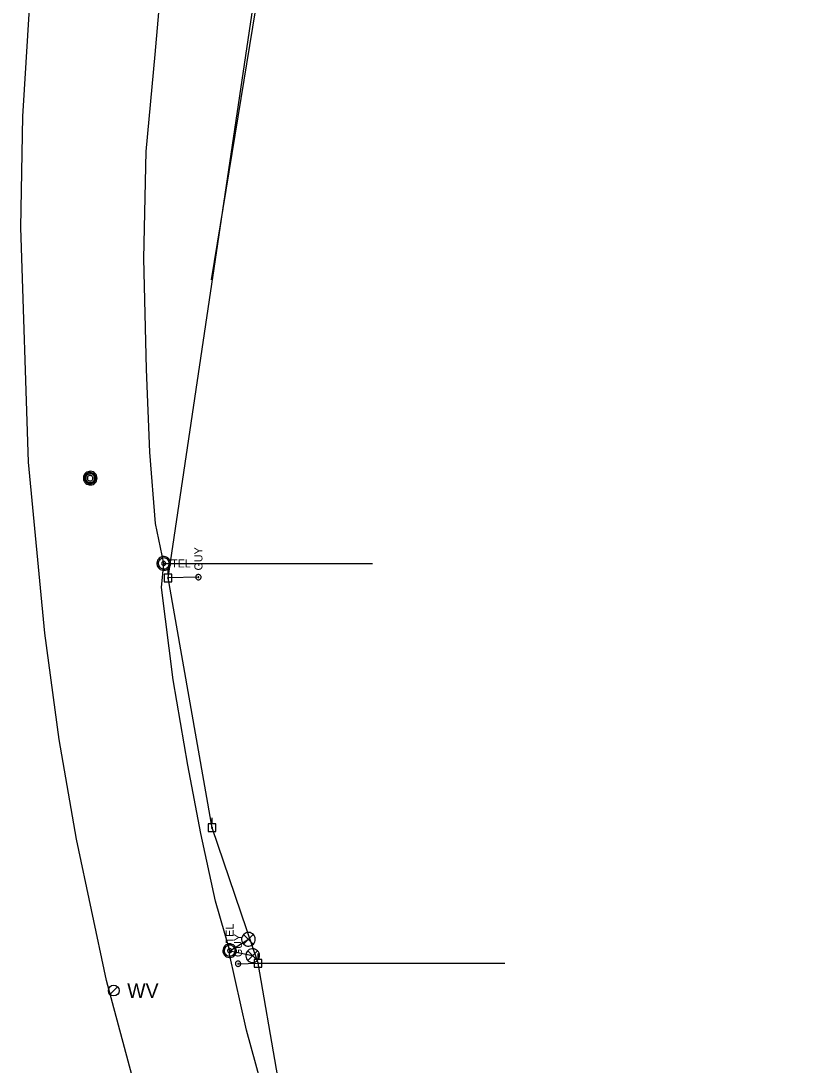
# Model space of a CAD drawing. Extents: x 600849 to 606371, y 330010 to 403088.
# Drawn here: x 602187 to 602565, y 354673 to 355175 of the extents above; entities that cross this region are included whole.
import ezdxf

# ---------------------------------------------------------------- set-up
doc = ezdxf.new("R2010")
doc.units = 0
for name, color, linetype in [('E_SIG', 7, 'Continuous'), ('E_UTL_EGuyWire', 7, 'Continuous'), ('E_UTL_EPowerPole', 7, 'Continuous'), ('E_UTL_FO_UG', 7, 'Continuous'), ('E_UTL_MH', 7, 'Continuous'), ('E_UTL_Overhead', 7, 'Continuous'), ('E_UTL_T_MH', 7, 'Continuous'), ('E_UTL_T_UG', 7, 'Continuous'), ('E_UTL_W', 7, 'Continuous'), ('E_UTL_W_UG', 7, 'Continuous')]:
    doc.layers.add(name, color=color, linetype=linetype)

msp = doc.modelspace()

# ---------------------------------------------------------------- linework, layer by layer
at = {"layer": 'E_SIG'}
for points in [[(602299.36, 354733.22), (602299.3, 354733.85), (602299.12, 354734.45), (602298.84, 354735.01), (602298.45, 354735.5), (602297.97, 354735.91), (602297.43, 354736.23), (602296.84, 354736.43), (602296.22, 354736.52), (602295.59, 354736.49), (602294.98, 354736.34), (602294.41, 354736.08), (602293.9, 354735.72), (602293.47, 354735.26), (602293.13, 354734.74), (602292.89, 354734.15), (602292.78, 354733.54), (602292.78, 354732.91), (602292.89, 354732.29), (602293.13, 354731.71), (602293.47, 354731.18), (602293.9, 354730.73), (602294.41, 354730.37), (602294.98, 354730.11), (602295.59, 354729.96), (602296.22, 354729.93), (602296.84, 354730.02), (602297.43, 354730.22), (602297.97, 354730.54), (602298.45, 354730.95), (602298.84, 354731.44), (602299.12, 354732), (602299.3, 354732.6), (602299.36, 354733.22)], [(602298.32, 354735.56), (602293.71, 354730.9)], [(602293.71, 354735.51), (602298.37, 354730.86)], [(602301.39, 354725.39), (602301.33, 354726.01), (602301.15, 354726.61), (602300.86, 354727.17), (602300.47, 354727.66), (602300, 354728.07), (602299.46, 354728.39), (602298.86, 354728.59), (602298.24, 354728.68), (602297.62, 354728.65), (602297.01, 354728.5), (602296.44, 354728.24), (602295.92, 354727.88), (602295.49, 354727.43), (602295.15, 354726.9), (602294.92, 354726.32), (602294.8, 354725.7), (602294.8, 354725.07), (602294.92, 354724.46), (602295.15, 354723.87), (602295.49, 354723.35), (602295.92, 354722.89), (602296.44, 354722.53), (602297.01, 354722.27), (602297.62, 354722.12), (602298.24, 354722.09), (602298.86, 354722.18), (602299.46, 354722.38), (602300, 354722.7), (602300.47, 354723.11), (602300.86, 354723.6), (602301.15, 354724.16), (602301.33, 354724.76), (602301.39, 354725.39)], [(602300.35, 354727.72), (602295.74, 354723.06)], [(602295.74, 354727.67), (602300.39, 354723.02)]]:
    msp.add_lwpolyline(points, dxfattribs=at)
at = {"layer": 'E_UTL_EGuyWire'}
for p, q in [((602272.01, 354907.42), (602257.42, 354907.01)), ((602291.07, 354721.46), (602300.73, 354721.7))]:
    msp.add_line(p, q, dxfattribs=at)
for points in [[(602272.01, 354908.7), (602271.77, 354908.68), (602271.53, 354908.61), (602271.32, 354908.5), (602271.13, 354908.35), (602270.97, 354908.16), (602270.84, 354907.95), (602270.76, 354907.72), (602270.73, 354907.48), (602270.74, 354907.24), (602270.8, 354907), (602270.9, 354906.78), (602271.04, 354906.58), (602271.22, 354906.41), (602271.42, 354906.28), (602271.65, 354906.19), (602271.89, 354906.14), (602272.13, 354906.14), (602272.37, 354906.19), (602272.6, 354906.28), (602272.8, 354906.41), (602272.98, 354906.58), (602273.12, 354906.78), (602273.22, 354907), (602273.28, 354907.24), (602273.29, 354907.48), (602273.26, 354907.72), (602273.18, 354907.95), (602273.06, 354908.16), (602272.9, 354908.35), (602272.71, 354908.5), (602272.49, 354908.61), (602272.25, 354908.68), (602272.01, 354908.7)], [(602272.01, 354907.58), (602271.98, 354907.58), (602271.95, 354907.57), (602271.92, 354907.55), (602271.9, 354907.54), (602271.88, 354907.51), (602271.87, 354907.49), (602271.86, 354907.46), (602271.85, 354907.43), (602271.85, 354907.4), (602271.86, 354907.37), (602271.87, 354907.34), (602271.89, 354907.31), (602271.91, 354907.29), (602271.94, 354907.28), (602271.97, 354907.27), (602272, 354907.26), (602272.03, 354907.26), (602272.06, 354907.27), (602272.08, 354907.28), (602272.11, 354907.29), (602272.13, 354907.31), (602272.15, 354907.34), (602272.16, 354907.37), (602272.17, 354907.4), (602272.17, 354907.43), (602272.17, 354907.46), (602272.16, 354907.49), (602272.14, 354907.51), (602272.12, 354907.54), (602272.1, 354907.55), (602272.07, 354907.57), (602272.04, 354907.58), (602272.01, 354907.58)], [(602291.07, 354722.74), (602290.83, 354722.72), (602290.59, 354722.65), (602290.38, 354722.54), (602290.19, 354722.39), (602290.03, 354722.2), (602289.9, 354721.99), (602289.82, 354721.76), (602289.79, 354721.52), (602289.8, 354721.28), (602289.86, 354721.04), (602289.96, 354720.82), (602290.1, 354720.62), (602290.28, 354720.45), (602290.48, 354720.32), (602290.71, 354720.23), (602290.95, 354720.18), (602291.19, 354720.18), (602291.43, 354720.23), (602291.66, 354720.32), (602291.86, 354720.45), (602292.04, 354720.62), (602292.18, 354720.82), (602292.28, 354721.04), (602292.34, 354721.28), (602292.35, 354721.52), (602292.32, 354721.76), (602292.24, 354721.99), (602292.12, 354722.2), (602291.96, 354722.39), (602291.77, 354722.54), (602291.55, 354722.65), (602291.31, 354722.72), (602291.07, 354722.74)], [(602291.07, 354721.62), (602291.04, 354721.62), (602291.01, 354721.61), (602290.98, 354721.59), (602290.96, 354721.57), (602290.94, 354721.55), (602290.93, 354721.53), (602290.92, 354721.5), (602290.91, 354721.47), (602290.91, 354721.44), (602290.92, 354721.41), (602290.93, 354721.38), (602290.95, 354721.35), (602290.97, 354721.33), (602291, 354721.32), (602291.03, 354721.3), (602291.06, 354721.3), (602291.09, 354721.3), (602291.12, 354721.3), (602291.14, 354721.32), (602291.17, 354721.33), (602291.19, 354721.35), (602291.21, 354721.38), (602291.22, 354721.41), (602291.23, 354721.44), (602291.23, 354721.47), (602291.23, 354721.5), (602291.22, 354721.53), (602291.2, 354721.55), (602291.18, 354721.57), (602291.16, 354721.59), (602291.13, 354721.61), (602291.1, 354721.62), (602291.07, 354721.62)]]:
    msp.add_lwpolyline(points, dxfattribs=at)
at = {"layer": 'E_UTL_EPowerPole'}
for points in [[(602259.23, 354908.85), (602255.54, 354908.85)], [(602255.54, 354908.85), (602255.54, 354905.16)], [(602257.66, 354907.01), (602257.65, 354907.05), (602257.64, 354907.1), (602257.62, 354907.14), (602257.59, 354907.17), (602257.56, 354907.2), (602257.52, 354907.23), (602257.48, 354907.24), (602257.43, 354907.25), (602257.39, 354907.25), (602257.34, 354907.23), (602257.3, 354907.22), (602257.26, 354907.19), (602257.23, 354907.16), (602257.21, 354907.12), (602257.19, 354907.08), (602257.18, 354907.03), (602257.18, 354906.99), (602257.19, 354906.94), (602257.21, 354906.9), (602257.23, 354906.86), (602257.26, 354906.83), (602257.3, 354906.8), (602257.34, 354906.78), (602257.39, 354906.77), (602257.43, 354906.77), (602257.48, 354906.78), (602257.52, 354906.79), (602257.56, 354906.81), (602257.59, 354906.84), (602257.62, 354906.88), (602257.64, 354906.92), (602257.65, 354906.96), (602257.66, 354907.01)], [(602257.39, 354908.85), (602257.39, 354911.76)], [(602259.23, 354905.16), (602259.23, 354908.85)], [(602255.54, 354905.16), (602259.23, 354905.16)], [(602278.56, 354788.7), (602278.56, 354791.61)], [(602280.41, 354788.7), (602276.72, 354788.7)], [(602276.72, 354788.7), (602276.72, 354785.01)], [(602278.83, 354786.86), (602278.83, 354786.9), (602278.82, 354786.95), (602278.8, 354786.99), (602278.77, 354787.02), (602278.73, 354787.05), (602278.69, 354787.08), (602278.65, 354787.09), (602278.61, 354787.1), (602278.56, 354787.1), (602278.52, 354787.08), (602278.48, 354787.07), (602278.44, 354787.04), (602278.41, 354787.01), (602278.38, 354786.97), (602278.37, 354786.93), (602278.36, 354786.88), (602278.36, 354786.84), (602278.37, 354786.79), (602278.38, 354786.75), (602278.41, 354786.71), (602278.44, 354786.68), (602278.48, 354786.65), (602278.52, 354786.63), (602278.56, 354786.62), (602278.61, 354786.62), (602278.65, 354786.63), (602278.69, 354786.64), (602278.73, 354786.67), (602278.77, 354786.69), (602278.8, 354786.73), (602278.82, 354786.77), (602278.83, 354786.81), (602278.83, 354786.86)], [(602280.41, 354785.01), (602280.41, 354788.7)], [(602276.72, 354785.01), (602280.41, 354785.01)], [(602300.7, 354723.54), (602300.7, 354726.45)], [(602302.54, 354723.54), (602298.85, 354723.54)], [(602298.85, 354723.54), (602298.85, 354719.85)], [(602300.97, 354721.7), (602300.96, 354721.75), (602300.95, 354721.79), (602300.93, 354721.83), (602300.9, 354721.86), (602300.87, 354721.89), (602300.83, 354721.92), (602300.79, 354721.93), (602300.74, 354721.94), (602300.7, 354721.94), (602300.65, 354721.93), (602300.61, 354721.91), (602300.57, 354721.88), (602300.54, 354721.85), (602300.52, 354721.81), (602300.5, 354721.77), (602300.49, 354721.72), (602300.49, 354721.68), (602300.5, 354721.63), (602300.52, 354721.59), (602300.54, 354721.55), (602300.57, 354721.52), (602300.61, 354721.49), (602300.65, 354721.48), (602300.7, 354721.46), (602300.74, 354721.46), (602300.79, 354721.47), (602300.83, 354721.48), (602300.87, 354721.51), (602300.9, 354721.54), (602300.93, 354721.57), (602300.95, 354721.61), (602300.96, 354721.66), (602300.97, 354721.7)], [(602302.54, 354719.85), (602302.54, 354723.54)], [(602298.85, 354719.85), (602302.54, 354719.85)]]:
    msp.add_lwpolyline(points, dxfattribs=at)
at = {"layer": 'E_UTL_FO_UG'}
for points in [[(602255.39, 354914), (602355.79, 354914)], [(602287.04, 354727.74), (602296.06, 354733.22)], [(602287.04, 354727.74), (602298.09, 354725.39)]]:
    msp.add_lwpolyline(points, dxfattribs=at)
at = {"layer": 'E_UTL_MH'}
for points in [[(602223.3, 354955.04), (602223.24, 354955.66), (602223.06, 354956.26), (602222.77, 354956.82), (602222.38, 354957.31), (602221.91, 354957.72), (602221.37, 354958.04), (602220.77, 354958.24), (602220.15, 354958.33), (602219.53, 354958.3), (602218.92, 354958.15), (602218.35, 354957.89), (602217.84, 354957.53), (602217.4, 354957.08), (602217.06, 354956.55), (602216.83, 354955.97), (602216.71, 354955.35), (602216.71, 354954.72), (602216.83, 354954.11), (602217.06, 354953.52), (602217.4, 354953), (602217.84, 354952.54), (602218.35, 354952.18), (602218.92, 354951.92), (602219.53, 354951.77), (602220.15, 354951.74), (602220.77, 354951.83), (602221.37, 354952.03), (602221.91, 354952.35), (602222.38, 354952.76), (602222.77, 354953.25), (602223.06, 354953.81), (602223.24, 354954.41), (602223.3, 354955.04)], [(602222.68, 354955.03), (602222.63, 354955.54), (602222.49, 354956.03), (602222.26, 354956.48), (602221.94, 354956.88), (602221.56, 354957.21), (602221.12, 354957.47), (602220.64, 354957.63), (602220.13, 354957.71), (602219.62, 354957.68), (602219.13, 354957.56), (602218.67, 354957.35), (602218.25, 354957.05), (602217.9, 354956.69), (602217.62, 354956.26), (602217.44, 354955.79), (602217.34, 354955.29), (602217.34, 354954.78), (602217.44, 354954.28), (602217.62, 354953.81), (602217.9, 354953.38), (602218.25, 354953.01), (602218.67, 354952.71), (602219.13, 354952.5), (602219.62, 354952.38), (602220.13, 354952.36), (602220.64, 354952.43), (602221.12, 354952.6), (602221.56, 354952.85), (602221.94, 354953.18), (602222.26, 354953.58), (602222.49, 354954.04), (602222.63, 354954.53), (602222.68, 354955.03)], [(602222.12, 354955), (602222.08, 354955.41), (602221.97, 354955.79), (602221.78, 354956.15), (602221.53, 354956.47), (602221.22, 354956.74), (602220.87, 354956.94), (602220.49, 354957.07), (602220.09, 354957.13), (602219.69, 354957.11), (602219.29, 354957.02), (602218.92, 354956.85), (602218.59, 354956.61), (602218.32, 354956.32), (602218.1, 354955.98), (602217.95, 354955.6), (602217.87, 354955.21), (602217.87, 354954.8), (602217.95, 354954.4), (602218.1, 354954.03), (602218.32, 354953.69), (602218.59, 354953.39), (602218.92, 354953.16), (602219.29, 354952.99), (602219.69, 354952.9), (602220.09, 354952.88), (602220.49, 354952.93), (602220.87, 354953.07), (602221.22, 354953.27), (602221.53, 354953.53), (602221.78, 354953.85), (602221.97, 354954.21), (602222.08, 354954.6), (602222.12, 354955)], [(602221.26, 354954.99), (602221.24, 354955.24), (602221.17, 354955.48), (602221.05, 354955.71), (602220.89, 354955.91), (602220.7, 354956.07), (602220.48, 354956.2), (602220.24, 354956.28), (602219.99, 354956.32), (602219.74, 354956.31), (602219.49, 354956.25), (602219.26, 354956.14), (602219.06, 354955.99), (602218.88, 354955.81), (602218.75, 354955.6), (602218.65, 354955.36), (602218.6, 354955.11), (602218.6, 354954.86), (602218.65, 354954.61), (602218.75, 354954.38), (602218.88, 354954.16), (602219.06, 354953.98), (602219.26, 354953.83), (602219.49, 354953.73), (602219.74, 354953.67), (602219.99, 354953.66), (602220.24, 354953.69), (602220.48, 354953.78), (602220.7, 354953.9), (602220.89, 354954.07), (602221.05, 354954.27), (602221.17, 354954.49), (602221.24, 354954.74), (602221.26, 354954.99)]]:
    msp.add_lwpolyline(points, dxfattribs=at)
at = {"layer": 'E_UTL_Overhead'}
for points in [[(602564.68, 353944.62), (602493.86, 354130.23), (602437.69, 354279.84), (602377.58, 354448.35), (602318.36, 354619.69), (602300.73, 354721.7), (602278.59, 354786.86), (602257.42, 354907.01), (602299.46, 355189.8), (602320.99, 355319.4), (602218, 355394.92), (602339.56, 355565.71)], [(602300.73, 354721.7), (602419.27, 354721.7)]]:
    msp.add_lwpolyline(points, dxfattribs=at)
at = {"layer": 'E_UTL_T_MH'}
for points in [[(602258.64, 354914), (602258.58, 354914.63), (602258.4, 354915.23), (602258.12, 354915.79), (602257.73, 354916.28), (602257.26, 354916.69), (602256.71, 354917.01), (602256.12, 354917.21), (602255.5, 354917.3), (602254.87, 354917.27), (602254.26, 354917.12), (602253.69, 354916.86), (602253.18, 354916.5), (602252.75, 354916.04), (602252.41, 354915.52), (602252.17, 354914.93), (602252.06, 354914.32), (602252.06, 354913.69), (602252.17, 354913.07), (602252.41, 354912.49), (602252.75, 354911.96), (602253.18, 354911.51), (602253.69, 354911.15), (602254.26, 354910.89), (602254.87, 354910.74), (602255.5, 354910.71), (602256.12, 354910.8), (602256.71, 354911), (602257.26, 354911.32), (602257.73, 354911.73), (602258.12, 354912.22), (602258.4, 354912.78), (602258.58, 354913.38), (602258.64, 354914)], [(602257.98, 354914), (602257.93, 354914.5), (602257.79, 354914.99), (602257.56, 354915.43), (602257.25, 354915.83), (602256.87, 354916.15), (602256.44, 354916.41), (602255.96, 354916.57), (602255.47, 354916.64), (602254.97, 354916.62), (602254.48, 354916.5), (602254.02, 354916.29), (602253.61, 354916), (602253.27, 354915.64), (602252.99, 354915.21), (602252.81, 354914.75), (602252.71, 354914.26), (602252.71, 354913.75), (602252.81, 354913.26), (602252.99, 354912.79), (602253.27, 354912.37), (602253.61, 354912.01), (602254.02, 354911.72), (602254.48, 354911.51), (602254.97, 354911.39), (602255.47, 354911.37), (602255.96, 354911.44), (602256.44, 354911.6), (602256.87, 354911.85), (602257.25, 354912.18), (602257.56, 354912.58), (602257.79, 354913.02), (602257.93, 354913.5), (602257.98, 354914)], [(602256.33, 354914), (602256.31, 354914.19), (602256.26, 354914.37), (602256.17, 354914.54), (602256.06, 354914.69), (602255.92, 354914.81), (602255.75, 354914.9), (602255.57, 354914.97), (602255.39, 354914.99), (602255.2, 354914.98), (602255.02, 354914.94), (602254.85, 354914.86), (602254.69, 354914.75), (602254.56, 354914.62), (602254.46, 354914.46), (602254.39, 354914.28), (602254.36, 354914.1), (602254.36, 354913.91), (602254.39, 354913.73), (602254.46, 354913.55), (602254.56, 354913.39), (602254.69, 354913.26), (602254.85, 354913.15), (602255.02, 354913.07), (602255.2, 354913.02), (602255.39, 354913.02), (602255.57, 354913.04), (602255.75, 354913.1), (602255.92, 354913.2), (602256.06, 354913.32), (602256.17, 354913.47), (602256.26, 354913.64), (602256.31, 354913.82), (602256.33, 354914)], [(602287.04, 354731.04), (602286.41, 354730.98), (602285.81, 354730.8), (602285.25, 354730.51), (602284.76, 354730.13), (602284.35, 354729.65), (602284.04, 354729.11), (602283.83, 354728.52), (602283.74, 354727.89), (602283.77, 354727.27), (602283.92, 354726.66), (602284.18, 354726.09), (602284.54, 354725.58), (602285, 354725.14), (602285.53, 354724.8), (602286.11, 354724.57), (602286.72, 354724.45), (602287.35, 354724.45), (602287.97, 354724.57), (602288.55, 354724.8), (602289.08, 354725.14), (602289.53, 354725.58), (602289.9, 354726.09), (602290.16, 354726.66), (602290.3, 354727.27), (602290.33, 354727.89), (602290.24, 354728.52), (602290.04, 354729.11), (602289.73, 354729.65), (602289.31, 354730.13), (602288.82, 354730.51), (602288.26, 354730.8), (602287.66, 354730.98), (602287.04, 354731.04)], [(602287.04, 354730.38), (602286.54, 354730.33), (602286.06, 354730.19), (602285.61, 354729.96), (602285.22, 354729.65), (602284.89, 354729.27), (602284.64, 354728.83), (602284.47, 354728.36), (602284.4, 354727.86), (602284.42, 354727.36), (602284.54, 354726.87), (602284.75, 354726.42), (602285.04, 354726.01), (602285.41, 354725.66), (602285.83, 354725.39), (602286.29, 354725.2), (602286.79, 354725.11), (602287.29, 354725.11), (602287.78, 354725.2), (602288.25, 354725.39), (602288.67, 354725.66), (602289.03, 354726.01), (602289.32, 354726.42), (602289.53, 354726.87), (602289.65, 354727.36), (602289.67, 354727.86), (602289.6, 354728.36), (602289.44, 354728.83), (602289.19, 354729.27), (602288.86, 354729.65), (602288.46, 354729.96), (602288.02, 354730.19), (602287.54, 354730.33), (602287.04, 354730.38)], [(602287.04, 354728.73), (602286.85, 354728.71), (602286.67, 354728.66), (602286.5, 354728.57), (602286.35, 354728.45), (602286.23, 354728.31), (602286.14, 354728.15), (602286.08, 354727.97), (602286.05, 354727.78), (602286.06, 354727.6), (602286.1, 354727.41), (602286.18, 354727.24), (602286.29, 354727.09), (602286.43, 354726.96), (602286.58, 354726.86), (602286.76, 354726.79), (602286.94, 354726.75), (602287.13, 354726.75), (602287.32, 354726.79), (602287.49, 354726.86), (602287.65, 354726.96), (602287.79, 354727.09), (602287.89, 354727.24), (602287.97, 354727.41), (602288.02, 354727.6), (602288.03, 354727.78), (602288, 354727.97), (602287.94, 354728.15), (602287.84, 354728.31), (602287.72, 354728.45), (602287.57, 354728.57), (602287.41, 354728.66), (602287.22, 354728.71), (602287.04, 354728.73)]]:
    msp.add_lwpolyline(points, dxfattribs=at)
at = {"layer": 'E_UTL_T_UG'}
for points in [[(602278.24, 355050.37), (602301.09, 355189.69), (602319.3, 355319.18)], [(602304.13, 354656.74), (602295.12, 354689.59), (602286.96, 354726.07), (602287.04, 354727.74), (602280.2, 354751.61), (602273.11, 354784.05), (602266.88, 354817.03), (602259.86, 354857.95), (602254.3, 354902.49), (602255.39, 354914), (602251.31, 354933.24), (602248.68, 354967.54), (602247.02, 355007.48), (602245.7, 355060.65), (602246.89, 355112.13), (602251.2, 355158.77), (602255.28, 355204.79)]]:
    msp.add_lwpolyline(points, dxfattribs=at)
at = {"layer": 'E_UTL_W'}
msp.add_lwpolyline([(602229.46, 354706.72), (602233.13, 354710.38)], dxfattribs=at)
msp.add_circle((602231.3, 354708.55), 2.59, dxfattribs=at)
at = {"layer": 'E_UTL_W_UG'}
msp.add_lwpolyline([(602246.81, 354642.45), (602227.76, 354713.42), (602213.41, 354781.39), (602204.98, 354829.36), (602198.21, 354880.51), (602190.23, 354962.78), (602186.65, 355075.62), (602187.59, 355128.94), (602191.52, 355194.1)], dxfattribs=at)

# ---------------------------------------------------------------- texts
at = {"layer": 'E_UTL_EGuyWire'}
for p in [(602273.94, 354910.63), (602293, 354724.67)]:
    msp.add_text('GUY', height=3.85, rotation=90, dxfattribs=at).set_placement(p)
at = {"layer": 'E_UTL_T_MH'}
msp.add_text('TEL', height=3.849, dxfattribs=at).set_placement((602258.91, 354912.06))
msp.add_text('TEL', height=3.849, rotation=90, dxfattribs=at).set_placement((602288.98, 354731.3))
at = {"layer": 'E_UTL_W'}
msp.add_text('WV', height=7, dxfattribs=at).set_placement((602237.78, 354705.05))

doc.saveas('drawing.dxf')
